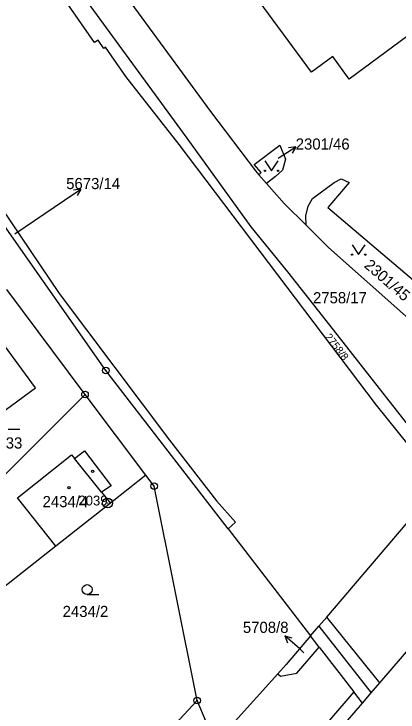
# Model space of a CAD drawing. Extents: x -644096 to -634268, y -1141430 to -1133463.
# Drawn here: x -638827.3 to -638768.8, y -1138971.6 to -1138865.3 of the extents above; entities that cross this region are included whole.
import ezdxf

# ---------------------------------------------------------------- set-up
doc = ezdxf.new("R2010")
doc.units = 0
for name, color, linetype in [('_CIVIL_CONSTRUCTION', 7, 'Continuous'), ('M_Svah_Nasyp', 7, 'Continuous'), ('M_Svah_Zarez', 7, 'Continuous'), ('svrsek_osa_sjezdy', 7, 'Continuous'), ('svrsek_osa_terminal_VRT', 7, 'Continuous'), ('svrsek_osa_VRT', 7, 'Continuous'), ('svrsek_popisy_VRT', 7, 'Continuous'), ('terminal_VRT', 7, 'Continuous')]:
    doc.layers.add(name, color=color, linetype=linetype)

msp = doc.modelspace()

# ---------------------------------------------------------------- linework, layer by layer
at = {"layer": '_CIVIL_CONSTRUCTION'}
for centre, radius in [((-638813.29, -1138919.57), 0.5), ((-638813.29, -1138919.57), 0.0303), ((-638816.47, -1138923.23), 0.5), ((-638816.47, -1138923.23), 0.0303), ((-638805.92, -1138937.18), 0.5), ((-638805.92, -1138937.18), 0.0303), ((-638813.04, -1138939.75), 0.75), ((-638813.04, -1138939.75), 0.03), ((-638799.39, -1138969.82), 0.5), ((-638799.39, -1138969.82), 0.0303)]:
    msp.add_circle(centre, radius, dxfattribs=at)
at = {"layer": 'M_Svah_Nasyp'}
for p, q in [((-638826.74, -1138938.96), (-638818.53, -1138932.41)), ((-638818.53, -1138932.41), (-638818.08, -1138932.96)), ((-638818.08, -1138932.96), (-638816.53, -1138931.79)), ((-638816.53, -1138931.79), (-638812.5, -1138937.13)), ((-638813.98, -1138938.07), (-638818.08, -1138932.96)), ((-638812.5, -1138937.13), (-638813.98, -1138938.07)), ((-638813.98, -1138938.07), (-638812.6, -1138939.78)), ((-638820.92, -1138946.34), (-638826.74, -1138938.96)), ((-638779.65, -1138957.11), (-638764.04, -1138938.78)), ((-638771.56, -1138967.14), (-638756.02, -1138948.94)), ((-638780.83, -1138958.49), (-638779.65, -1138957.11)), ((-638771.56, -1138967.14), (-638779.65, -1138957.11)), ((-638782.11, -1138959.99), (-638780.83, -1138958.49)), ((-638780.83, -1138958.49), (-638772.85, -1138968.64)), ((-638772.85, -1138968.64), (-638771.56, -1138967.14)), ((-638774.2, -1138970.23), (-638772.85, -1138968.64))]:
    msp.add_line(p, q, dxfattribs=at)
at = {"layer": 'M_Svah_Zarez'}
for centre in [(-638815.31, -1138934.94), (-638818.91, -1138937.41)]:
    msp.add_circle(centre, 0.175, dxfattribs=at)
at = {"layer": 'svrsek_osa_sjezdy'}
for p, q in [((-638828.16, -1138928.48), (-638826.41, -1138928.48)), ((-638816.14, -1138953.68), (-638814.39, -1138953.68))]:
    msp.add_line(p, q, dxfattribs=at)
for points in [[(-638789.06, -1138887.63), (-638788.06, -1138889.13), (-638787.06, -1138887.63)], [(-638775.78, -1138900.42), (-638774.78, -1138901.92), (-638773.78, -1138900.42)]]:
    msp.add_lwpolyline(points, dxfattribs=at)
for centre, radius in [((-638789.06, -1138889.13), 0.1), ((-638787.06, -1138889.13), 0.1), ((-638775.78, -1138901.92), 0.1), ((-638773.78, -1138901.92), 0.1), ((-638816.14, -1138952.93), 0.75)]:
    msp.add_circle(centre, radius, dxfattribs=at)
at = {"layer": 'svrsek_osa_terminal_VRT'}
msp.add_arc((-642050.26, -1145189.6), 8802.25, 41.413152, 75.317049, dxfattribs=at)
at = {"layer": 'svrsek_popisy_VRT'}
for p, q in [((-638786.88, -1138887.14), (-638784.36, -1138885.51)), ((-638784.36, -1138885.51), (-638785.48, -1138885.63)), ((-638784.36, -1138885.51), (-638784.93, -1138886.47)), ((-638787.04, -1138887.24), (-638786.88, -1138887.14)), ((-638819.6, -1138893.61), (-638817.11, -1138891.93)), ((-638817.11, -1138891.93), (-638818.22, -1138892.08)), ((-638817.11, -1138891.93), (-638817.66, -1138892.91)), ((-638827.18, -1138898.73), (-638819.6, -1138893.61)), ((-638783.76, -1138961.97), (-638786.03, -1138960)), ((-638786.03, -1138960), (-638784.94, -1138960.28)), ((-638786.03, -1138960), (-638785.6, -1138961.04)), ((-638783.11, -1138962.54), (-638783.76, -1138961.97))]:
    msp.add_line(p, q, dxfattribs=at)
at = {"layer": 'terminal_VRT'}
for p, q in [((-638788.82, -1138891.07), (-638789.98, -1138889.75)), ((-638830.81, -1138937.55), (-638816.47, -1138923.23)), ((-638807.18, -1138935.51), (-638816.47, -1138923.23)), ((-638794.68, -1138943.69), (-638782.11, -1138959.99)), ((-638780.79, -1138961.7), (-638782.11, -1138959.99)), ((-638780.79, -1138961.7), (-638775.53, -1138968.51)), ((-638787.09, -1138965.75), (-638794.04, -1138973.47)), ((-638804.17, -1138974.97), (-638799.39, -1138969.82))]:
    msp.add_line(p, q, dxfattribs=at)
for points in [[(-638762.39, -1138936.84), (-638772.06, -1138924.84), (-638802.13, -1138885.12), (-638810.26, -1138874.8), (-638813.34, -1138870.31), (-638813.62, -1138870.51), (-638814.49, -1138869.26), (-638815.04, -1138869.59), (-638827.92, -1138851), (-638841.44, -1138831.27), (-638850.29, -1138817.97), (-638863.8, -1138798.12), (-638870.71, -1138788.51)], [(-638761.23, -1138935.48), (-638780.28, -1138911.26), (-638785.58, -1138904.53), (-638791.15, -1138897.68), (-638800.89, -1138884.17), (-638841.12, -1138829.21)], [(-638869.06, -1138835.11), (-638868.85, -1138834.96), (-638846.43, -1138868.09), (-638833.59, -1138888.34), (-638820.41, -1138907.82), (-638803.6, -1138930.16), (-638796.45, -1138939.39), (-638793.53, -1138942.67), (-638794.68, -1138943.69)], [(-638794.68, -1138943.69), (-638813.29, -1138919.57), (-638832.69, -1138891.94), (-638847.51, -1138867.46), (-638853.94, -1138858.15), (-638861.61, -1138845.94), (-638865.69, -1138839.94), (-638869.06, -1138835.11)], [(-638759.51, -1138862.79), (-638776.23, -1138875.17), (-638778.71, -1138871.73), (-638781.96, -1138874.13), (-638808.72, -1138837.78)], [(-638821.47, -1138847.18), (-638797.36, -1138880.12), (-638790.52, -1138889.15), (-638789.98, -1138889.75)], [(-638789.98, -1138889.75), (-638789.65, -1138889.42), (-638790.68, -1138888.2), (-638786.8, -1138885.25), (-638785.95, -1138887.37), (-638786.39, -1138889.07), (-638787.43, -1138890.03), (-638788.82, -1138891.07)], [(-638788.82, -1138891.07), (-638786.07, -1138894.17), (-638782.8, -1138897.42)], [(-638782.8, -1138897.42), (-638782.84, -1138896.03), (-638782.45, -1138894.53), (-638781.79, -1138893.36), (-638778.49, -1138890.95), (-638777.45, -1138890.37), (-638776.21, -1138890.92), (-638779.49, -1138894.74), (-638753, -1138917.2), (-638743.01, -1138905.37), (-638742.44, -1138905.85)], [(-638762.62, -1138915.7), (-638779.35, -1138900.85), (-638782.8, -1138897.42)], [(-638816.47, -1138923.23), (-638816.61, -1138923.04), (-638828.4, -1138907.21)], [(-638841.03, -1138923.75), (-638840.93, -1138923.64), (-638840.35, -1138924.39), (-638836.49, -1138920.55), (-638831.38, -1138927.6), (-638824, -1138922.22), (-638829.14, -1138915.18), (-638830.43, -1138916.12), (-638831.17, -1138915.11), (-638832.47, -1138916.06), (-638832.76, -1138915.67), (-638835.65, -1138917.97), (-638838.25, -1138918.87), (-638839.99, -1138916.64)], [(-638807.18, -1138935.51), (-638812.6, -1138939.78), (-638820.92, -1138946.34), (-638829.13, -1138952.81), (-638833.65, -1138947.34), (-638836.2, -1138944.25), (-638836.84, -1138943.48)], [(-638799.39, -1138969.82), (-638805.92, -1138937.18), (-638807.18, -1138935.51)], [(-638782.11, -1138959.99), (-638785.8, -1138964.32), (-638787.09, -1138965.75)], [(-638787.09, -1138965.75), (-638786.69, -1138966.1), (-638784.19, -1138965.66), (-638780.79, -1138961.7)], [(-638775.53, -1138968.51), (-638779.22, -1138972.81), (-638779.46, -1138974.15), (-638779.1, -1138976.08), (-638779.53, -1138976.61)], [(-638768.99, -1138983.43), (-638777.68, -1138974.3), (-638774.2, -1138970.23), (-638775.53, -1138968.51)], [(-638795.68, -1138975.29), (-638796.62, -1138976.34), (-638799.39, -1138969.82)]]:
    msp.add_lwpolyline(points, dxfattribs=at)

# ---------------------------------------------------------------- texts
at = {"layer": '_CIVIL_CONSTRUCTION'}
msp.add_text('2039', height=1.5, dxfattribs=at).set_placement((-638817.49, -1138940.12))
at = {"layer": 'svrsek_osa_VRT'}
for s, p in [('2301/46', (-638784.37, -1138885.92)), ('5673/14', (-638819.34, -1138891.94)), ('2758/17', (-638781.74, -1138909.33)), ('2433', (-638831.08, -1138931.45)), ('2434/4', (-638822.94, -1138940.38)), ('2434/2', (-638819.88, -1138957.11)), ('5708/8', (-638792.42, -1138959.53))]:
    msp.add_text(s, height=1.7, dxfattribs=at).set_placement(p)
for s, height, rotation, p in [('2301/45', 1.7, 319, (-638774.06, -1138903.73)), ('2758/8', 1.14, 308, (-638779.98, -1138914.47))]:
    msp.add_text(s, height=height, rotation=rotation, dxfattribs=at).set_placement(p)

doc.saveas('drawing.dxf')
